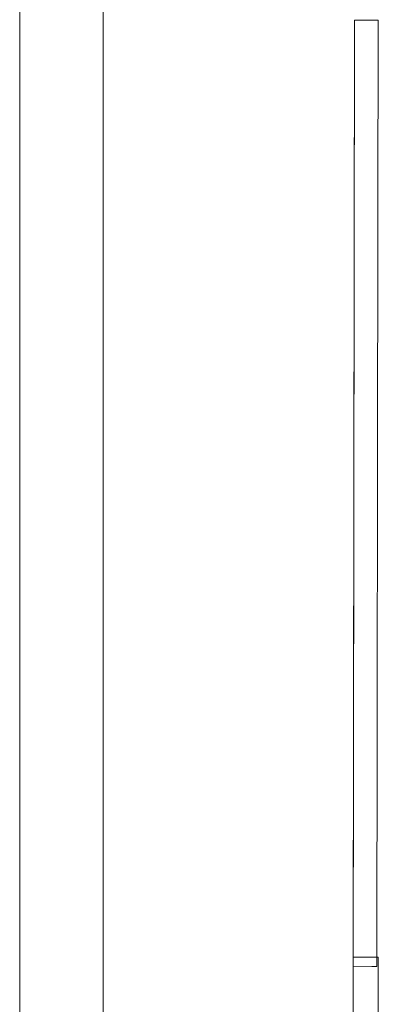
# Model space of a CAD drawing. Header units: millimetres. Extents: x 2 to 902, y -447 to 199.
# Tile 593 of 656: x 15.226 to 15.998, y 167.019 to 169.139. Entities that reach past the tile are written whole.
import ezdxf

# ---------------------------------------------------------------- set-up
doc = ezdxf.new("R2010")
doc.units = ezdxf.units.MM
doc.header["$MEASUREMENT"] = 0
for name, color, linetype, lineweight in [('IFC-Laje-Contorno', 134, 'Continuous', 5), ('IFC-Parede padrão-Contorno', 44, 'Continuous', 5), ('IFC-Porta-Contorno', 142, 'Continuous', 5)]:
    doc.layers.add(name, color=color, linetype=linetype, lineweight=lineweight)

msp = doc.modelspace()

# ---------------------------------------------------------------- linework, layer by layer
at = {"layer": 'IFC-Laje-Contorno', "color": 7, "lineweight": 5}
for p, q in [((15.4057, 151.3057), (15.4057, 188.4813)), ((15.4057, 163.8248), (15.4057, 170.4009))]:
    msp.add_line(p, q, dxfattribs=at)
at = {"layer": 'IFC-Parede padrão-Contorno', "color": 7, "lineweight": 5}
msp.add_line((15.2265, 163.8248), (15.2265, 170.4009), dxfattribs=at)
at = {"layer": 'IFC-Porta-Contorno', "color": 7, "lineweight": 5}
for p, q in [((15.9439, 167.1204), (15.9465, 169.1375)), ((15.9444, 167.5256), (15.9465, 169.1375)), ((15.9465, 169.1375), (15.9572, 169.1375)), ((15.9572, 169.1375), (15.9975, 169.1374)), ((15.9969, 168.7121), (15.9975, 169.1374)), ((15.9949, 167.1003), (15.9969, 168.7121)), ((15.9439, 167.1004), (15.9444, 167.5256)), ((15.9417, 165.5132), (15.9438, 167.1204)), ((15.9438, 167.1204), (15.9547, 167.1204)), ((15.9547, 167.1204), (15.9979, 167.1203)), ((15.9974, 166.716), (15.9979, 167.1203)), ((15.9438, 167.1004), (15.9842, 167.1003)), ((15.9842, 167.1003), (15.9949, 167.1003))]:
    msp.add_line(p, q, dxfattribs=at)

doc.saveas('drawing.dxf')
